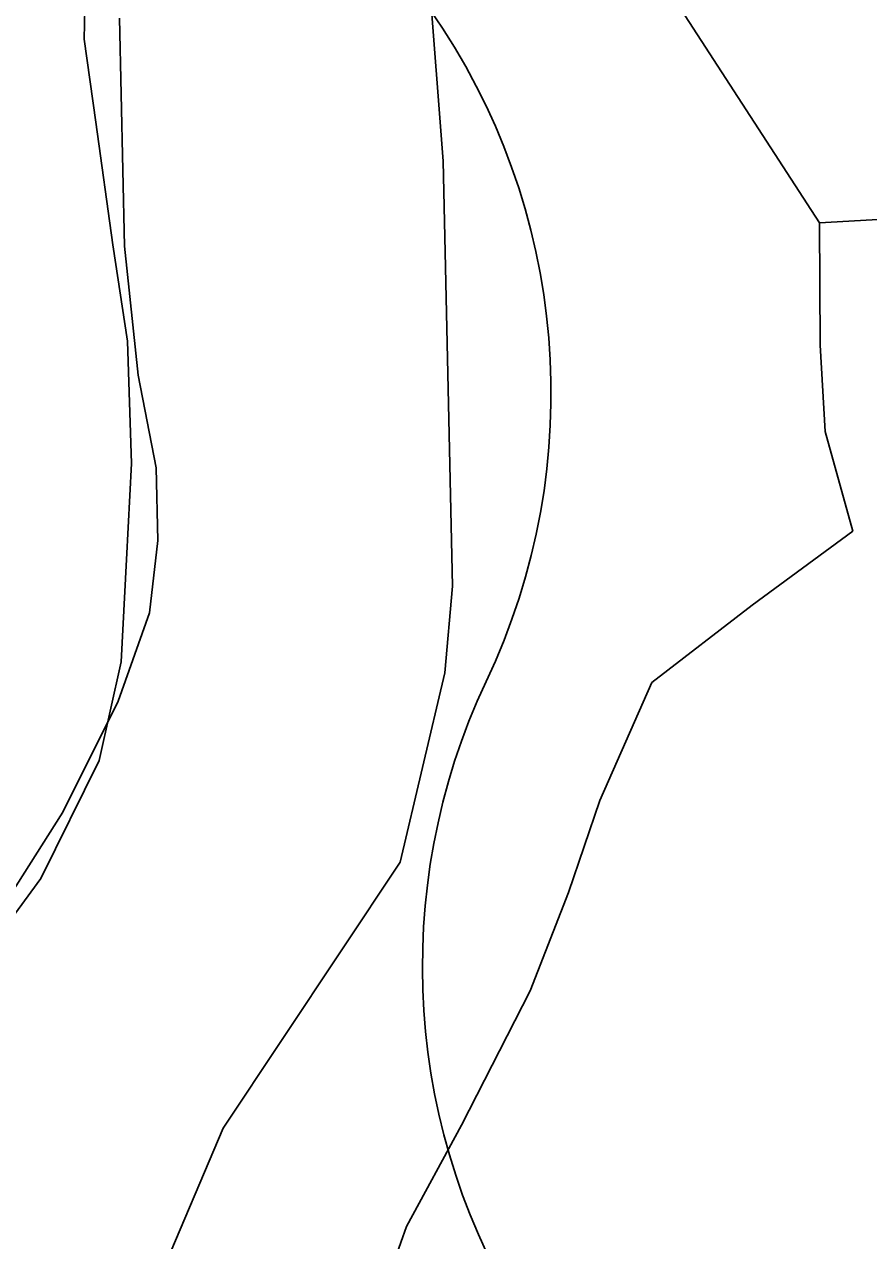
# Model space of a CAD drawing. Extents: x 0 to 34, y 0 to 22.
# Drawn here: x 2.7283 to 2.7768, y 16.0722 to 16.142 of the extents above; entities that cross this region are included whole.
import ezdxf

# ---------------------------------------------------------------- set-up
doc = ezdxf.new("R2010")
doc.units = 0
for name, color, linetype in [('GM_X_Corporation', 7, 'Continuous'), ('GM_X_Major_River', 7, 'Continuous'), ('GM_X_Minor_Lake', 7, 'Continuous'), ('GM_X_Section', 7, 'Continuous'), ('GM_X_US_Shield', 7, 'Continuous')]:
    doc.layers.add(name, color=color, linetype=linetype)

msp = doc.modelspace()

# ---------------------------------------------------------------- linework, layer by layer
at = {"layer": 'GM_X_Corporation'}
for points in [[(2.775694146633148, 16.25346842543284), (2.767979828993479, 16.23875439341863), (2.763102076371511, 16.232922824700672), (2.7603928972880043, 16.2277219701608), (2.7592992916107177, 16.220647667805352), (2.755676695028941, 16.211199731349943), (2.7466419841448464, 16.196967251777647), (2.7447002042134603, 16.188410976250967), (2.744259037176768, 16.169586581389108), (2.7460361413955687, 16.1588958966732), (2.7489596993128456, 16.154325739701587), (2.7515880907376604, 16.144567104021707), (2.7523834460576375, 16.13412498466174), (2.752930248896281, 16.109733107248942), (2.75247665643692, 16.104755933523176), (2.7499134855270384, 16.09388507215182), (2.739757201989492, 16.078627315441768), (2.7362122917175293, 16.070276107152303), (2.7310176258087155, 16.061427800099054), (2.727115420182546, 16.057174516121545), (2.7191277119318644, 16.044228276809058), (2.708011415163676, 16.03234457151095)], [(2.708011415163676, 16.03234457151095), (2.7191277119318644, 16.044228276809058), (2.727115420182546, 16.057174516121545), (2.7310176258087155, 16.061427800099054), (2.7362122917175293, 16.070276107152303), (2.739757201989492, 16.078627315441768), (2.7499134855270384, 16.09388507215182), (2.75247665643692, 16.104755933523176), (2.752930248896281, 16.109733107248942), (2.7523834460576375, 16.13412498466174), (2.7515880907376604, 16.144567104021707), (2.7489596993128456, 16.154325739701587), (2.7460361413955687, 16.1588958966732), (2.744259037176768, 16.169586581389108), (2.7447002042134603, 16.188410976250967), (2.7466419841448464, 16.196967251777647), (2.755676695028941, 16.211199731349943), (2.7592992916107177, 16.220647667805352), (2.7603928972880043, 16.2277219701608), (2.763102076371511, 16.232922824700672), (2.767979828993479, 16.23875439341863), (2.775694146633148, 16.25346842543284)]]:
    msp.add_lwpolyline(points, dxfattribs=at)
at = {"layer": 'GM_X_Major_River'}
for points in [[(2.7655692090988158, 16.257394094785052), (2.758635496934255, 16.251649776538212), (2.754151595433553, 16.245284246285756), (2.7513637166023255, 16.238505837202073), (2.7461146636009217, 16.23177761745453), (2.7424186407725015, 16.226914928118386), (2.739854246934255, 16.221841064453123), (2.7372481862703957, 16.214679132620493), (2.735822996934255, 16.20977193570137), (2.734016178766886, 16.204681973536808), (2.731795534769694, 16.197892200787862), (2.730502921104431, 16.190133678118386), (2.730027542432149, 16.18539693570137), (2.729924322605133, 16.18027382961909), (2.7303921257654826, 16.175327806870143), (2.731045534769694, 16.17018765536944), (2.731876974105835, 16.164475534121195), (2.732144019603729, 16.158965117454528), (2.732214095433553, 16.153077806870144), (2.7318902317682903, 16.14643954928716), (2.7317822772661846, 16.14112515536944)], [(2.7317822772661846, 16.14112515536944), (2.7324432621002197, 16.13636568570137), (2.733436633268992, 16.12932117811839), (2.7342709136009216, 16.123798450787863), (2.7345076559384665, 16.116769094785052), (2.7342065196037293, 16.111270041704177), (2.733898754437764, 16.10539125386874), (2.732647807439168, 16.09972079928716), (2.7292926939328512, 16.09295470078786), (2.725591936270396, 16.087903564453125), (2.7220389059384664, 16.080761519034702), (2.7188997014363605, 16.07532023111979), (2.715933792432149, 16.069114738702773), (2.711435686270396, 16.06199257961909), (2.707534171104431, 16.05637704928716), (2.7036487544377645, 16.051519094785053), (2.6991885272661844, 16.046294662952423), (2.6947349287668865, 16.041449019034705), (2.6876061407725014, 16.03532875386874), (2.6816345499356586, 16.030324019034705)], [(2.7320834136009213, 16.03442818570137), (2.7369385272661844, 16.040403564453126), (2.741604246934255, 16.04638462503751), (2.7443637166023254, 16.051833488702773), (2.746580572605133, 16.058432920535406), (2.7476733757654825, 16.065624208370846), (2.750283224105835, 16.072975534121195), (2.7534309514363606, 16.07879655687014), (2.757374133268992, 16.086501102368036), (2.7595711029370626, 16.092151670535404), (2.7613826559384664, 16.097430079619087), (2.7643589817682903, 16.10420470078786), (2.7701288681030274, 16.108644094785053), (2.7758959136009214, 16.11289314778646), (2.774307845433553, 16.11862136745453), (2.7740284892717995, 16.12356265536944), (2.7739820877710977, 16.130588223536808)]]:
    msp.add_lwpolyline(points, dxfattribs=at)
at = {"layer": 'GM_X_Minor_Lake'}
msp.add_line((2.7739820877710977, 16.130588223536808), (2.7600284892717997, 16.15213462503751), dxfattribs=at)
msp.add_lwpolyline([(2.7739820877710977, 16.130588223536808), (2.7813750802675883, 16.13100773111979), (2.7936771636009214, 16.130758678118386), (2.8004943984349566, 16.130809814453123), (2.802146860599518, 16.137611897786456), (2.803228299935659, 16.144234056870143), (2.803733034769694, 16.150488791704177), (2.8044044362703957, 16.155601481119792), (2.8049063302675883, 16.161666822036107), (2.802761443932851, 16.16797458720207), (2.8004318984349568, 16.174477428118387), (2.799230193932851, 16.180577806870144), (2.795776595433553, 16.18767250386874), (2.7897661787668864, 16.190073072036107), (2.783339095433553, 16.190582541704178), (2.7770853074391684, 16.19032970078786), (2.771182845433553, 16.18874068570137), (2.7689659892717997, 16.182140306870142), (2.767893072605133, 16.17589693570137), (2.767580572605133, 16.169826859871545), (2.7672538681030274, 16.162999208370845), (2.7667368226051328, 16.156175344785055), (2.7600284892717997, 16.15213462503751)], dxfattribs=at)
at = {"layer": 'GM_X_Section'}
msp.add_lwpolyline([(2.7338117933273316, 16.14233273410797), (2.7341011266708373, 16.12925687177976), (2.734886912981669, 16.121853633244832), (2.735909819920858, 16.11652842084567), (2.736010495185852, 16.11235938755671), (2.7355396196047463, 16.108203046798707), (2.7337263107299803, 16.103130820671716), (2.730560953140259, 16.09675731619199), (2.7260502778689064, 16.089657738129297)], dxfattribs=at)
at = {"layer": 'GM_X_US_Shield'}
for centre, radius, start, end in [((2.720127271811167, 16.12078607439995), 0.038452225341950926, 334.5471236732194, 35.000929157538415), ((2.7896490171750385, 16.087907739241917), 0.038452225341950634, 154.8319194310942, 270.63826363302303)]:
    msp.add_arc(centre, radius, start, end, dxfattribs=at)

doc.saveas('drawing.dxf')
